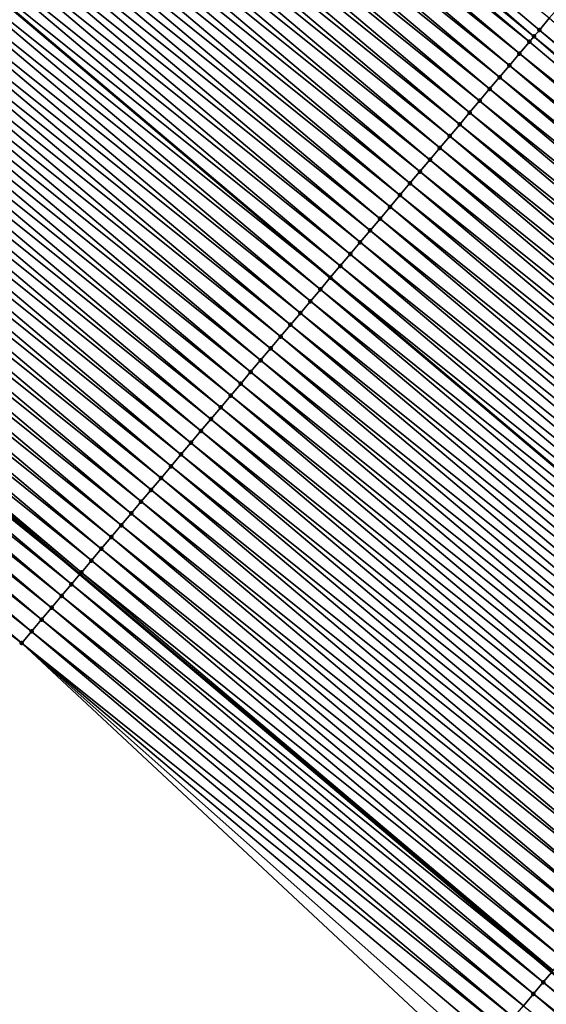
# Model space of a CAD drawing. Header units: feet. Extents: x 2007189 to 2022806, y 818621 to 837694.
# Tile 379 of 656: x 2016640 to 2016657, y 819204 to 819235. Entities that reach past the tile are written whole.
import ezdxf

# ---------------------------------------------------------------- set-up
doc = ezdxf.new("R2010")
doc.units = ezdxf.units.FT
doc.header["$MEASUREMENT"] = 0
for name, color, linetype, lineweight in [('EP_Travel Lane', 172, 'Continuous', 53), ('Road Shots', 141, 'Continuous', 100), ('Road X-Section', 40, 'Continuous', 13), ('STRIPING', 60, 'Continuous', 53)]:
    doc.layers.add(name, color=color, linetype=linetype, lineweight=lineweight)
doc.layers.add('I-77-MM17-21_SB-Surface-Border', color=7, linetype='Continuous')
doc.layers.add('I-77-MM17-21_SB-Surface-TIN', color=7, linetype='Continuous')

msp = doc.modelspace()

# ---------------------------------------------------------------- linework, layer by layer
at = {"layer": 'EP_Travel Lane'}
msp.add_polyline3d([(2016489.266939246, 819346.1973726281, 270.128160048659), (2016504.589087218, 819333.3456458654, 270.3829531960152), (2016519.911255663, 819320.4939019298, 270.6356149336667), (2016535.233486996, 819307.6421052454, 270.8817148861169), (2016550.55568045, 819294.7903403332, 271.1317693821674), (2016565.877678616, 819281.9387392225, 271.402185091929), (2016581.166967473, 819269.0989905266, 271.6603176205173), (2016596.449232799, 819256.1996771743, 271.905513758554), (2016611.731462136, 819243.3003941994, 272.1544533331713), (2016627.013649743, 819230.4011464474, 272.4077343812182), (2016642.296015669, 819217.5017481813, 272.6424604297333), (2016657.578120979, 819204.6025698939, 272.9043119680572), (2016672.860306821, 819191.7033236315, 273.1577797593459), (2016688.142580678, 819178.8040030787, 273.4020848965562), (2016703.424833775, 819165.9047000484, 273.6485498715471), (2016718.707122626, 819153.0053668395, 273.8912973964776), (2016733.999429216, 819140.1034043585, 274.1678343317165), (2016749.296424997, 819127.221880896, 274.4294133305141)], dxfattribs=at)
at = {"layer": 'I-77-MM17-21_SB-Surface-Border', "color": 3, "linetype": 'Continuous', "lineweight": -3}
msp.add_polyline3d([(2016746.441525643, 819123.8321223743, 274.3728565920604), (2016731.791721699, 819137.481965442, 274.1178048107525), (2016717.142332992, 819151.151032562, 273.8670019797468), (2016701.417095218, 819163.5250399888, 273.5960993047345), (2016686.900322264, 819177.3317337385, 273.3752747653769), (2016670.328350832, 819188.7024338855, 273.0965546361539), (2016655.046131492, 819201.601708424, 272.8465735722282), (2016640.408835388, 819215.2652303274, 272.6060492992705), (2016624.481575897, 819227.4003561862, 272.3587751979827), (2016610.489193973, 819241.8281330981, 272.128658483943), (2016593.594890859, 819252.8165998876, 271.8316838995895), (2016578.31270149, 819265.7158491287, 271.5785811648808), (2016563.676271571, 819279.3130802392, 271.3462948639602), (2016548.354285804, 819292.1646809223, 271.0750972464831), (2016533.674535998, 819305.7827887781, 270.8458959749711), (2016518.994773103, 819319.4009076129, 270.6180658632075), (2016504.315146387, 819333.0189122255, 270.3760323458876), (2016488.99301617, 819345.8706340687, 270.1199002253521)], dxfattribs=at)
at = {"layer": 'I-77-MM17-21_SB-Surface-TIN', "color": 128, "linetype": 'Continuous', "lineweight": -3}
for points in [[(2016656.999716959, 819234.9299066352, 273.061713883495), (2016641.891230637, 819248.0353270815, 272.828068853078), (2016641.570016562, 819247.6546206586, 272.8202227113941)], [(2016657.174790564, 819235.1373912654, 273.065245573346), (2016641.892447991, 819248.0367698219, 272.8280943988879), (2016641.891230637, 819248.0353270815, 272.828068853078)], [(2016656.999716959, 819234.9299066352, 273.061713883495), (2016657.174790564, 819235.1373912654, 273.065245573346), (2016641.891230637, 819248.0353270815, 272.828068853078)], [(2016657.174790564, 819235.1373912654, 273.065245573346), (2016657.497265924, 819235.5195033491, 273.0685447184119), (2016641.892447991, 819248.0367698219, 272.8280943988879)], [(2016656.852354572, 819234.7552459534, 273.0578489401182), (2016641.570016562, 819247.6546206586, 272.8202227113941), (2016641.247600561, 819247.272458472, 272.8107450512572)], [(2016656.852354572, 819234.7552459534, 273.0578489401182), (2016656.999716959, 819234.9299066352, 273.061713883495), (2016641.570016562, 819247.6546206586, 272.8202227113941)], [(2016656.529941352, 819234.3730814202, 273.0480820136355), (2016641.247600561, 819247.272458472, 272.8107450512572), (2016640.925194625, 819246.8902877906, 272.8002198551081)], [(2016656.529941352, 819234.3730814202, 273.0480820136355), (2016656.852354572, 819234.7552459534, 273.0578489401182), (2016641.247600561, 819247.272458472, 272.8107450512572)], [(2016656.207542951, 819233.990904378, 273.036772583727), (2016640.925194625, 819246.8902877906, 272.8002198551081), (2016640.602794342, 819246.5081123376, 272.7891062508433)], [(2016656.207542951, 819233.990904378, 273.036772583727), (2016656.529941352, 819234.3730814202, 273.0480820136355), (2016640.925194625, 819246.8902877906, 272.8002198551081)], [(2016655.885153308, 819233.6087199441, 273.0245516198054), (2016640.602794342, 819246.5081123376, 272.7891062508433), (2016640.280395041, 819246.1259360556, 272.7778904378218)], [(2016655.885153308, 819233.6087199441, 273.0245516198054), (2016656.207542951, 819233.990904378, 273.036772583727), (2016640.602794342, 819246.5081123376, 272.7891062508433)], [(2016655.562759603, 819233.2265389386, 273.0127534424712), (2016640.280395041, 819246.1259360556, 272.7778904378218), (2016639.957994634, 819245.743760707, 272.7667897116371)], [(2016655.562759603, 819233.2265389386, 273.0127534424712), (2016655.885153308, 819233.6087199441, 273.0245516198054), (2016640.280395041, 819246.1259360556, 272.7778904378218)], [(2016655.240351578, 819232.8443700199, 273.0024457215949), (2016639.957994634, 819245.743760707, 272.7667897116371), (2016639.635588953, 819245.36158981, 272.7562379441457)], [(2016655.240351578, 819232.8443700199, 273.0024457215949), (2016655.562759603, 819233.2265389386, 273.0127534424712), (2016639.957994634, 819245.743760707, 272.7667897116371)], [(2016654.917937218, 819232.4622064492, 272.9927975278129), (2016639.635588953, 819245.36158981, 272.7562379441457), (2016639.313179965, 819244.9794217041, 272.7460303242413)], [(2016654.917937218, 819232.4622064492, 272.9927975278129), (2016655.240351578, 819232.8443700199, 273.0024457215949), (2016639.635588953, 819245.36158981, 272.7562379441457)], [(2016654.595524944, 819232.0800411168, 272.982932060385), (2016639.313179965, 819244.9794217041, 272.7460303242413), (2016638.990769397, 819244.5972549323, 272.7359872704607)], [(2016654.595524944, 819232.0800411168, 272.982932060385), (2016654.917937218, 819232.4622064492, 272.9927975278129), (2016639.313179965, 819244.9794217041, 272.7460303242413)], [(2016654.273115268, 819231.697873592, 272.9727962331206), (2016638.990769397, 819244.5972549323, 272.7359872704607), (2016638.66836061, 819244.2150866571, 272.7257587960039)], [(2016654.273115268, 819231.697873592, 272.9727962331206), (2016654.595524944, 819232.0800411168, 272.982932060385), (2016638.990769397, 819244.5972549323, 272.7359872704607)], [(2016653.950707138, 819231.3157047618, 272.9624994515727), (2016638.66836061, 819244.2150866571, 272.7257587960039), (2016638.345953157, 819243.8329172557, 272.7153914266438)], [(2016653.950707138, 819231.3157047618, 272.9624994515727), (2016654.273115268, 819231.697873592, 272.9727962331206), (2016638.66836061, 819244.2150866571, 272.7257587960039)], [(2016653.628300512, 819230.9335346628, 272.9520461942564), (2016638.345953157, 819243.8329172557, 272.7153914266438), (2016638.023545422, 819243.4507480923, 272.705053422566)], [(2016653.628300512, 819230.9335346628, 272.9520461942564), (2016653.950707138, 819231.3157047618, 272.9624994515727), (2016638.345953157, 819243.8329172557, 272.7153914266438)], [(2016653.305897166, 819230.551361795, 272.941251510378), (2016638.023545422, 819243.4507480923, 272.705053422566), (2016637.701138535, 819243.0685782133, 272.694627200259)], [(2016653.305897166, 819230.551361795, 272.941251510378), (2016653.628300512, 819230.9335346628, 272.9520461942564), (2016638.023545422, 819243.4507480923, 272.705053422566)], [(2016652.98349626, 819230.1691868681, 272.9302028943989), (2016637.701138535, 819243.0685782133, 272.694627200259), (2016637.378734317, 819242.6864060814, 272.6839231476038)], [(2016652.98349626, 819230.1691868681, 272.9302028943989), (2016653.305897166, 819230.551361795, 272.941251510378), (2016637.701138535, 819243.0685782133, 272.694627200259)], [(2016652.661096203, 819229.7870112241, 272.9190658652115), (2016637.378734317, 819242.6864060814, 272.6839231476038), (2016637.056332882, 819242.3042316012, 272.6729295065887)], [(2016652.661096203, 819229.7870112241, 272.9190658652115), (2016652.98349626, 819230.1691868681, 272.9302028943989), (2016637.378734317, 819242.6864060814, 272.6839231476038)], [(2016652.338696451, 819229.4048353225, 272.9078970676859), (2016637.056332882, 819242.3042316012, 272.6729295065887), (2016636.733928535, 819241.9220595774, 272.6622387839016)], [(2016652.338696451, 819229.4048353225, 272.9078970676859), (2016652.661096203, 819229.7870112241, 272.9190658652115), (2016637.056332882, 819242.3042316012, 272.6729295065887)], [(2016652.016295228, 819229.0226606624, 272.8968813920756), (2016636.733928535, 819241.9220595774, 272.6622387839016), (2016636.411519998, 819241.5398910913, 272.6519843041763)], [(2016652.016295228, 819229.0226606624, 272.8968813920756), (2016652.338696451, 819229.4048353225, 272.9078970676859), (2016636.733928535, 819241.9220595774, 272.6622387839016)], [(2016651.693890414, 819228.6404890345, 272.886239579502), (2016636.411519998, 819241.5398910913, 272.6519843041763), (2016636.089106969, 819241.1577263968, 272.642197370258)], [(2016651.693890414, 819228.6404890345, 272.886239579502), (2016652.016295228, 819229.0226606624, 272.8968813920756), (2016636.411519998, 819241.5398910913, 272.6519843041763)], [(2016651.371482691, 819228.258319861, 272.875900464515), (2016636.089106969, 819241.1577263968, 272.642197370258), (2016635.766694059, 819240.7755616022, 272.6323981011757)], [(2016651.371482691, 819228.258319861, 272.875900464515), (2016651.693890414, 819228.6404890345, 272.886239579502), (2016636.089106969, 819241.1577263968, 272.642197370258)], [(2016651.049068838, 819227.876155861, 272.8661993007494), (2016635.766694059, 819240.7755616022, 272.6323981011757), (2016635.444285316, 819240.3933932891, 272.6221649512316)], [(2016651.049068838, 819227.876155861, 272.8661993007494), (2016651.371482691, 819228.258319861, 272.875900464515), (2016635.766694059, 819240.7755616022, 272.6323981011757)], [(2016650.72665846, 819227.4939889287, 272.8561365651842), (2016635.444285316, 819240.3933932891, 272.6221649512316), (2016635.121872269, 819240.0112283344, 272.6123657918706)], [(2016650.72665846, 819227.4939889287, 272.8561365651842), (2016651.049068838, 819227.876155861, 272.8661993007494), (2016635.444285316, 819240.3933932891, 272.6221649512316)], [(2016634.799448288, 819239.6290731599, 272.6037329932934), (2016650.404243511, 819227.111825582, 272.8465356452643), (2016635.121872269, 819240.0112283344, 272.6123657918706)], [(2016650.72665846, 819227.4939889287, 272.8561365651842), (2016635.121872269, 819240.0112283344, 272.6123657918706), (2016650.404243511, 819227.111825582, 272.8465356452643)], [(2016650.081824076, 819226.7296665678, 272.8374296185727), (2016634.799448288, 819239.6290731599, 272.6037329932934), (2016634.477000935, 819239.246937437, 272.5975186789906)], [(2016650.081824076, 819226.7296665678, 272.8374296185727), (2016650.404243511, 819227.111825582, 272.8465356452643), (2016634.799448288, 819239.6290731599, 272.6037329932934)], [(2016649.759394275, 819226.34751603, 272.8293885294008), (2016634.477000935, 819239.246937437, 272.5975186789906), (2016634.154548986, 819238.8648055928, 272.5917826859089)], [(2016649.759394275, 819226.34751603, 272.8293885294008), (2016650.081824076, 819226.7296665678, 272.8374296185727), (2016634.477000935, 819239.246937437, 272.5975186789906)], [(2016649.43695949, 819225.9653696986, 272.821866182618), (2016634.154548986, 819238.8648055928, 272.5917826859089), (2016633.832098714, 819238.4826723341, 272.5858722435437)], [(2016649.43695949, 819225.9653696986, 272.821866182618), (2016649.759394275, 819226.34751603, 272.8293885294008), (2016634.154548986, 819238.8648055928, 272.5917826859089)], [(2016649.114528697, 819225.5832199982, 272.8139283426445), (2016633.832098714, 819238.4826723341, 272.5858722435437), (2016633.509662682, 819238.1005270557, 272.5784796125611)], [(2016649.114528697, 819225.5832199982, 272.8139283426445), (2016649.43695949, 819225.9653696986, 272.821866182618), (2016633.832098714, 819238.4826723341, 272.5858722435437)], [(2016648.792101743, 819225.2010670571, 272.8055909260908), (2016633.509662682, 819238.1005270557, 272.5784796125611), (2016633.187232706, 819237.718376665, 272.5704565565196)], [(2016648.792101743, 819225.2010670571, 272.8055909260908), (2016649.114528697, 819225.5832199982, 272.8139283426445), (2016633.509662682, 819238.1005270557, 272.5784796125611)], [(2016648.469677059, 819224.8189121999, 272.7970172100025), (2016633.187232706, 819237.718376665, 272.5704565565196), (2016632.864807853, 819237.336221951, 272.5619003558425)], [(2016648.469677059, 819224.8189121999, 272.7970172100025), (2016648.792101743, 819225.2010670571, 272.8055909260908), (2016633.187232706, 819237.718376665, 272.5704565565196)], [(2016648.147244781, 819224.4367637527, 272.7892339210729), (2016632.864807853, 819237.336221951, 272.5619003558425), (2016632.542382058, 819236.9540680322, 272.5534422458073)], [(2016648.147244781, 819224.4367637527, 272.7892339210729), (2016648.469677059, 819224.8189121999, 272.7970172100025), (2016632.864807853, 819237.336221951, 272.5619003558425)], [(2016647.824808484, 819224.0546186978, 272.781868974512), (2016632.542382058, 819236.9540680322, 272.5534422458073), (2016632.219953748, 819236.5719162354, 272.5452457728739)], [(2016647.824808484, 819224.0546186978, 272.781868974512), (2016648.147244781, 819224.4367637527, 272.7892339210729), (2016632.542382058, 819236.9540680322, 272.5534422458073)], [(2016647.502370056, 819223.6724754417, 272.7747258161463), (2016632.219953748, 819236.5719162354, 272.5452457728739), (2016631.89752243, 819236.1897669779, 272.5373624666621)], [(2016647.502370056, 819223.6724754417, 272.7747258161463), (2016647.824808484, 819224.0546186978, 272.781868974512), (2016632.219953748, 819236.5719162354, 272.5452457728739)], [(2016647.179930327, 819223.290333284, 272.767718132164), (2016631.89752243, 819236.1897669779, 272.5373624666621), (2016631.575089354, 819235.8076192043, 272.5296621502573)], [(2016647.179930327, 819223.290333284, 272.767718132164), (2016647.502370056, 819223.6724754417, 272.7747258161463), (2016631.89752243, 819236.1897669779, 272.5373624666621)], [(2016646.857493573, 819222.9081886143, 272.7604006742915), (2016631.575089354, 819235.8076192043, 272.5296621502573), (2016631.252657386, 819235.425470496, 272.521846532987)], [(2016646.857493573, 819222.9081886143, 272.7604006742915), (2016647.179930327, 819223.290333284, 272.767718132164), (2016631.575089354, 819235.8076192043, 272.5296621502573)], [(2016672.570282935, 819222.3720306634, 273.3006255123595), (2016657.497265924, 819235.5195033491, 273.0685447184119), (2016657.174790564, 819235.1373912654, 273.065245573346)], [(2016646.535059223, 819222.526041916, 272.7528330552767), (2016631.252657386, 819235.425470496, 272.521846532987), (2016630.930230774, 819235.043317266, 272.5134733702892)], [(2016646.535059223, 819222.526041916, 272.7528330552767), (2016646.857493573, 819222.9081886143, 272.7604006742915), (2016631.252657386, 819235.425470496, 272.521846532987)], [(2016646.21262619, 819222.1438941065, 272.7451284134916), (2016630.930230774, 819235.043317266, 272.5134733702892), (2016630.607809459, 819234.6611595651, 272.504548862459)], [(2016646.21262619, 819222.1438941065, 272.7451284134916), (2016646.535059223, 819222.526041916, 272.7528330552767), (2016630.930230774, 819235.043317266, 272.5134733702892)], [(2016672.134748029, 819221.8558244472, 273.2897050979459), (2016656.999716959, 819234.9299066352, 273.061713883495), (2016656.852354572, 819234.7552459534, 273.0578489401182)], [(2016672.457173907, 819222.2379782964, 273.2981544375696), (2016657.174790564, 819235.1373912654, 273.065245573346), (2016656.999716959, 819234.9299066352, 273.061713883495)], [(2016672.134748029, 819221.8558244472, 273.2897050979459), (2016672.457173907, 819222.2379782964, 273.2981544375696), (2016656.999716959, 819234.9299066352, 273.061713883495)], [(2016672.457173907, 819222.2379782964, 273.2981544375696), (2016672.570282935, 819222.3720306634, 273.3006255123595), (2016657.174790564, 819235.1373912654, 273.065245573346)], [(2016645.890197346, 819221.7617427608, 272.736987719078), (2016630.607809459, 819234.6611595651, 272.504548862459), (2016630.285394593, 819234.2789964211, 272.4949531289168)], [(2016645.890197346, 819221.7617427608, 272.736987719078), (2016646.21262619, 819222.1438941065, 272.7451284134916), (2016630.607809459, 819234.6611595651, 272.504548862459)], [(2016672.134748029, 819221.8558244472, 273.2897050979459), (2016656.852354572, 819234.7552459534, 273.0578489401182), (2016656.529941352, 819234.3730814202, 273.0480820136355)], [(2016645.567769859, 819221.37959027, 272.7287057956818), (2016630.285394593, 819234.2789964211, 272.4949531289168), (2016629.962982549, 819233.8968308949, 272.4850636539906)], [(2016645.567769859, 819221.37959027, 272.7287057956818), (2016645.890197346, 819221.7617427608, 272.736987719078), (2016630.285394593, 819234.2789964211, 272.4949531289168)], [(2016671.812337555, 819221.4736575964, 273.2796524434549), (2016656.529941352, 819234.3730814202, 273.0480820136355), (2016656.207542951, 819233.990904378, 273.036772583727)], [(2016671.812337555, 819221.4736575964, 273.2796524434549), (2016672.134748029, 819221.8558244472, 273.2897050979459), (2016656.529941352, 819234.3730814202, 273.0480820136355)], [(2016671.489939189, 819221.0914805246, 273.2683394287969), (2016656.207542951, 819233.990904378, 273.036772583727), (2016655.885153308, 819233.6087199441, 273.0245516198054)], [(2016671.489939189, 819221.0914805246, 273.2683394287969), (2016671.812337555, 819221.4736575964, 273.2796524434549), (2016656.207542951, 819233.990904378, 273.036772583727)], [(2016645.245342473, 819220.9974376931, 272.7204132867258), (2016629.962982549, 819233.8968308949, 272.4850636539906), (2016629.64057037, 819233.5146654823, 272.4751881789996)], [(2016645.245342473, 819220.9974376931, 272.7204132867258), (2016645.567769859, 819221.37959027, 272.7287057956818), (2016629.962982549, 819233.8968308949, 272.4850636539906)], [(2016671.167540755, 819220.7093035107, 273.2570335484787), (2016655.885153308, 819233.6087199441, 273.0245516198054), (2016655.562759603, 819233.2265389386, 273.0127534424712)], [(2016671.167540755, 819220.7093035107, 273.2570335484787), (2016671.489939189, 819221.0914805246, 273.2683394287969), (2016655.885153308, 819233.6087199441, 273.0245516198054)], [(2016644.922915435, 819220.6152848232, 272.7120846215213), (2016629.64057037, 819233.5146654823, 272.4751881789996), (2016629.31815688, 819233.132501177, 272.4654492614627)], [(2016644.922915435, 819220.6152848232, 272.7120846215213), (2016645.245342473, 819220.9974376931, 272.7204132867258), (2016629.64057037, 819233.5146654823, 272.4751881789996)], [(2016644.600494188, 819220.2331270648, 272.7031531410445), (2016629.31815688, 819233.132501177, 272.4654492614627), (2016628.995740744, 819232.7503391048, 272.4559856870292)], [(2016644.600494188, 819220.2331270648, 272.7031531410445), (2016644.922915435, 819220.6152848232, 272.7120846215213), (2016629.31815688, 819233.132501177, 272.4654492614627)], [(2016670.845135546, 819220.327132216, 273.2464328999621), (2016655.562759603, 819233.2265389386, 273.0127534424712), (2016655.240351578, 819232.8443700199, 273.0024457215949)], [(2016670.845135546, 819220.327132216, 273.2464328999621), (2016671.167540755, 819220.7093035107, 273.2570335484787), (2016655.562759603, 819233.2265389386, 273.0127534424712)], [(2016644.278074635, 819219.8509678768, 272.6940453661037), (2016628.995740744, 819232.7503391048, 272.4559856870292), (2016628.673320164, 819232.3681807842, 272.4469847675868)], [(2016644.278074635, 819219.8509678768, 272.6940453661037), (2016644.600494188, 819220.2331270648, 272.7031531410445), (2016628.995740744, 819232.7503391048, 272.4559856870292)], [(2016670.522723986, 819219.9449662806, 273.236493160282), (2016655.240351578, 819232.8443700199, 273.0024457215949), (2016654.917937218, 819232.4622064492, 272.9927975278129)], [(2016670.522723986, 819219.9449662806, 273.236493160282), (2016670.845135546, 819220.327132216, 273.2464328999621), (2016655.240351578, 819232.8443700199, 273.0024457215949)], [(2016643.955655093, 819219.4688086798, 272.6849364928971), (2016628.673320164, 819232.3681807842, 272.4469847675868), (2016628.350898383, 819231.9860234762, 272.4381087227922)], [(2016643.955655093, 819219.4688086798, 272.6849364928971), (2016644.278074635, 819219.8509678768, 272.6940453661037), (2016628.673320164, 819232.3681807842, 272.4469847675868)], [(2016670.200310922, 819219.5628016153, 273.2267100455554), (2016654.917937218, 819232.4622064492, 272.9927975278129), (2016654.595524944, 819232.0800411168, 272.982932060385)], [(2016670.200310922, 819219.5628016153, 273.2267100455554), (2016670.522723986, 819219.9449662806, 273.236493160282), (2016654.917937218, 819232.4622064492, 272.9927975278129)], [(2016669.87789856, 819219.1806363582, 273.2168539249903), (2016654.595524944, 819232.0800411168, 272.982932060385), (2016654.273115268, 819231.697873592, 272.9727962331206)], [(2016669.87789856, 819219.1806363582, 273.2168539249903), (2016670.200310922, 819219.5628016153, 273.2267100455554), (2016654.595524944, 819232.0800411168, 272.982932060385)], [(2016643.633236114, 819219.0866490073, 272.6757689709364), (2016628.350898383, 819231.9860234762, 272.4381087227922), (2016628.028471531, 819231.6038704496, 272.4297606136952)], [(2016643.633236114, 819219.0866490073, 272.6757689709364), (2016643.955655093, 819219.4688086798, 272.6849364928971), (2016628.350898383, 819231.9860234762, 272.4381087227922)], [(2016669.544110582, 819218.7849736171, 273.2059514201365), (2016654.273115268, 819231.697873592, 272.9727962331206), (2016653.950707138, 819231.3157047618, 272.9624994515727)], [(2016669.544110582, 819218.7849736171, 273.2059514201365), (2016669.555492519, 819218.7984657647, 273.2063397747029), (2016654.273115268, 819231.697873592, 272.9727962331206)], [(2016669.555492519, 819218.7984657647, 273.2063397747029), (2016669.87789856, 819219.1806363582, 273.2168539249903), (2016654.273115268, 819231.697873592, 272.9727962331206)], [(2016643.31081603, 819218.7044902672, 272.6667164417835), (2016628.028471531, 819231.6038704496, 272.4297606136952), (2016627.706038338, 819231.2217227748, 272.4220724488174)], [(2016643.31081603, 819218.7044902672, 272.6667164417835), (2016643.633236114, 819219.0866490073, 272.6757689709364), (2016628.028471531, 819231.6038704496, 272.4297606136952)], [(2016642.988392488, 819218.3223344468, 272.6580239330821), (2016627.706038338, 819231.2217227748, 272.4220724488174), (2016627.383599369, 819230.8395799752, 272.4149855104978)], [(2016642.988392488, 819218.3223344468, 272.6580239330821), (2016643.31081603, 819218.7044902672, 272.6667164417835), (2016627.706038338, 819231.2217227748, 272.4220724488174)], [(2016669.233092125, 819218.4162904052, 273.1952378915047), (2016653.950707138, 819231.3157047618, 272.9624994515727), (2016653.628300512, 819230.9335346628, 272.9520461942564)], [(2016669.233092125, 819218.4162904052, 273.1952378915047), (2016669.544110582, 819218.7849736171, 273.2059514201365), (2016653.950707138, 819231.3157047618, 272.9624994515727)], [(2016642.665961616, 819217.940184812, 272.6500942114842), (2016627.383599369, 819230.8395799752, 272.4149855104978), (2016627.06115405, 819230.4574425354, 272.4085594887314)], [(2016642.665961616, 819217.940184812, 272.6500942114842), (2016642.988392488, 819218.3223344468, 272.6580239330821), (2016627.383599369, 819230.8395799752, 272.4149855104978)], [(2016668.910693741, 819218.0341133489, 273.1839267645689), (2016653.628300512, 819230.9335346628, 272.9520461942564), (2016653.305897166, 819230.551361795, 272.941251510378)], [(2016668.910693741, 819218.0341133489, 273.1839267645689), (2016669.233092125, 819218.4162904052, 273.1952378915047), (2016653.628300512, 819230.9335346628, 272.9520461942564)], [(2016626.738700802, 819230.0753117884, 272.4029587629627), (2016642.296015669, 819217.5017481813, 272.6424604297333), (2016627.013649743, 819230.4011464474, 272.4077343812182)], [(2016642.343519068, 819217.5580450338, 272.6433799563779), (2016627.06115405, 819230.4574425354, 272.4085594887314), (2016627.013649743, 819230.4011464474, 272.4077343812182)], [(2016642.343519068, 819217.5580450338, 272.6433799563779), (2016627.013649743, 819230.4011464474, 272.4077343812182), (2016642.296015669, 819217.5017481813, 272.6424604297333)], [(2016642.343519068, 819217.5580450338, 272.6433799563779), (2016642.665961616, 819217.940184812, 272.6500942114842), (2016627.06115405, 819230.4574425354, 272.4085594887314)], [(2016668.588286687, 819217.6519436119, 273.1735182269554), (2016653.305897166, 819230.551361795, 272.941251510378), (2016652.98349626, 819230.1691868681, 272.9302028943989)], [(2016668.588286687, 819217.6519436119, 273.1735182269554), (2016668.910693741, 819218.0341133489, 273.1839267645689), (2016653.305897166, 819230.551361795, 272.941251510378)], [(2016668.265871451, 819217.2697807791, 273.1639610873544), (2016652.98349626, 819230.1691868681, 272.9302028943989), (2016652.661096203, 819229.7870112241, 272.9190658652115)], [(2016668.265871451, 819217.2697807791, 273.1639610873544), (2016668.588286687, 819217.6519436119, 273.1735182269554), (2016652.98349626, 819230.1691868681, 272.9302028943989)], [(2016642.021071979, 819217.1759090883, 272.6371383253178), (2016626.738700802, 819230.0753117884, 272.4029587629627), (2016626.416246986, 819229.6931815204, 272.3974171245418)], [(2016642.021071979, 819217.1759090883, 272.6371383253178), (2016642.296015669, 819217.5017481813, 272.6424604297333), (2016626.738700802, 819230.0753117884, 272.4029587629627)], [(2016667.94345355, 819216.8876201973, 273.1546814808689), (2016652.661096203, 819229.7870112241, 272.9190658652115), (2016652.338696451, 819229.4048353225, 272.9078970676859)], [(2016667.94345355, 819216.8876201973, 273.1546814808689), (2016668.265871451, 819217.2697807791, 273.1639610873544), (2016652.661096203, 819229.7870112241, 272.9190658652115)], [(2016641.698622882, 819216.7937748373, 272.6311056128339), (2016626.416246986, 819229.6931815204, 272.3974171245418), (2016626.093794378, 819229.3110502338, 272.3917498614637)], [(2016641.698622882, 819216.7937748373, 272.6311056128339), (2016642.021071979, 819217.1759090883, 272.6371383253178), (2016626.416246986, 819229.6931815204, 272.3974171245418)], [(2016641.376173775, 819216.4116405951, 272.6250740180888), (2016626.093794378, 819229.3110502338, 272.3917498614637), (2016625.771343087, 819228.9289178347, 272.3859454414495)], [(2016641.376173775, 819216.4116405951, 272.6250740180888), (2016641.698622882, 819216.7937748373, 272.6311056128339), (2016626.093794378, 819229.3110502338, 272.3917498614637)], [(2016667.621033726, 819216.5054612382, 273.1456020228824), (2016652.338696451, 819229.4048353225, 272.9078970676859), (2016652.016295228, 819229.0226606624, 272.8968813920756)], [(2016667.621033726, 819216.5054612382, 273.1456020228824), (2016667.94345355, 819216.8876201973, 273.1546814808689), (2016652.338696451, 819229.4048353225, 272.9078970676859)], [(2016641.053725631, 819216.0295055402, 272.6189421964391), (2016625.771343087, 819228.9289178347, 272.3859454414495), (2016625.448895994, 819228.5467818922, 272.3797040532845)], [(2016641.053725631, 819216.0295055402, 272.6189421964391), (2016641.376173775, 819216.4116405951, 272.6250740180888), (2016625.771343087, 819228.9289178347, 272.3859454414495)], [(2016667.298619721, 819216.1232973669, 273.1359168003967), (2016652.016295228, 819229.0226606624, 272.8968813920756), (2016651.693890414, 819228.6404890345, 272.886239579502)], [(2016667.298619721, 819216.1232973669, 273.1359168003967), (2016667.621033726, 819216.5054612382, 273.1456020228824), (2016652.016295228, 819229.0226606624, 272.8968813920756)], [(2016640.731279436, 819215.6473688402, 272.6126075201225), (2016625.448895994, 819228.5467818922, 272.3797040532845), (2016625.126453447, 819228.1646421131, 272.3729895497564)], [(2016640.731279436, 819215.6473688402, 272.6126075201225), (2016641.053725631, 819216.0295055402, 272.6189421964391), (2016625.448895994, 819228.5467818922, 272.3797040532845)], [(2016666.976212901, 819215.7411274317, 273.125483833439), (2016651.693890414, 819228.6404890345, 272.886239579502), (2016651.371482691, 819228.258319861, 272.875900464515)], [(2016666.976212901, 819215.7411274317, 273.125483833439), (2016667.298619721, 819216.1232973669, 273.1359168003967), (2016651.693890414, 819228.6404890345, 272.886239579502)], [(2016666.653813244, 819215.3589514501, 273.1143052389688), (2016651.371482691, 819228.258319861, 272.875900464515), (2016651.049068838, 819227.876155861, 272.8661993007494)], [(2016666.653813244, 819215.3589514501, 273.1143052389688), (2016666.976212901, 819215.7411274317, 273.125483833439), (2016651.371482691, 819228.258319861, 272.875900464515)], [(2016640.408835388, 819215.2652303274, 272.6060492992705), (2016625.126453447, 819228.1646421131, 272.3729895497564), (2016624.804013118, 819227.7825004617, 272.3660441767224)], [(2016640.408835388, 819215.2652303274, 272.6060492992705), (2016640.731279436, 819215.6473688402, 272.6126075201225), (2016625.126453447, 819228.1646421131, 272.3729895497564)], [(2016666.331419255, 819214.9767706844, 273.102536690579), (2016651.049068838, 819227.876155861, 272.8661993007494), (2016650.72665846, 819227.4939889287, 272.8561365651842)], [(2016666.331419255, 819214.9767706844, 273.102536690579), (2016666.653813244, 819215.3589514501, 273.1143052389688), (2016651.049068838, 819227.876155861, 272.8661993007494)], [(2016640.408835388, 819215.2652303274, 272.6060492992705), (2016624.804013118, 819227.7825004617, 272.3660441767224), (2016624.481575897, 819227.4003561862, 272.3587751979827)], [(2016666.009022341, 819214.5945923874, 273.0910725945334), (2016650.72665846, 819227.4939889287, 272.8561365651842), (2016650.404243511, 819227.111825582, 272.8465356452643)], [(2016666.009022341, 819214.5945923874, 273.0910725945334), (2016666.331419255, 819214.9767706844, 273.102536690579), (2016650.72665846, 819227.4939889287, 272.8561365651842)], [(2016650.081824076, 819226.7296665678, 272.8374296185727), (2016665.68661349, 819214.2124238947, 273.0808369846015), (2016650.404243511, 819227.111825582, 272.8465356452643)], [(2016666.009022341, 819214.5945923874, 273.0910725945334), (2016650.404243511, 819227.111825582, 272.8465356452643), (2016665.68661349, 819214.2124238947, 273.0808369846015)], [(2016665.364185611, 819213.8302720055, 273.0726098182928), (2016650.081824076, 819226.7296665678, 272.8374296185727), (2016649.759394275, 819226.34751603, 272.8293885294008)], [(2016665.364185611, 819213.8302720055, 273.0726098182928), (2016665.68661349, 819214.2124238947, 273.0808369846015), (2016650.081824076, 819226.7296665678, 272.8374296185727)], [(2016665.041739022, 819213.4481356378, 273.0663162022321), (2016649.759394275, 819226.34751603, 272.8293885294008), (2016649.43695949, 819225.9653696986, 272.821866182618)], [(2016665.041739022, 819213.4481356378, 273.0663162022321), (2016665.364185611, 819213.8302720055, 273.0726098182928), (2016649.759394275, 819226.34751603, 272.8293885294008)], [(2016664.719282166, 819213.0660079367, 273.0610912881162), (2016649.43695949, 819225.9653696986, 272.821866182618), (2016649.114528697, 819225.5832199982, 272.8139283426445)], [(2016664.719282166, 819213.0660079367, 273.0610912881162), (2016665.041739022, 819213.4481356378, 273.0663162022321), (2016649.43695949, 819225.9653696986, 272.821866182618)], [(2016664.396823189, 819212.6838820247, 273.0560869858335), (2016649.114528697, 819225.5832199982, 272.8139283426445), (2016648.792101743, 819225.2010670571, 272.8055909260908)], [(2016664.396823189, 819212.6838820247, 273.0560869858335), (2016664.719282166, 819213.0660079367, 273.0610912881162), (2016649.114528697, 819225.5832199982, 272.8139283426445)], [(2016664.074373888, 819212.3017479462, 273.050075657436), (2016648.792101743, 819225.2010670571, 272.8055909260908), (2016648.469677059, 819224.8189121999, 272.7970172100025)], [(2016664.074373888, 819212.3017479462, 273.050075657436), (2016664.396823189, 819212.6838820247, 273.0560869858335), (2016648.792101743, 819225.2010670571, 272.8055909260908)], [(2016663.751932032, 819211.9196075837, 273.043289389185), (2016648.469677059, 819224.8189121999, 272.7970172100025), (2016648.147244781, 819224.4367637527, 272.7892339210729)], [(2016663.751932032, 819211.9196075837, 273.043289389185), (2016664.074373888, 819212.3017479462, 273.050075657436), (2016648.469677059, 819224.8189121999, 272.7970172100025)], [(2016663.429494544, 819211.5374635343, 273.0360485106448), (2016648.147244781, 819224.4367637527, 272.7892339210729), (2016647.824808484, 819224.0546186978, 272.781868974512)], [(2016663.429494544, 819211.5374635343, 273.0360485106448), (2016663.751932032, 819211.9196075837, 273.043289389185), (2016648.147244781, 819224.4367637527, 272.7892339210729)], [(2016663.107060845, 819211.155316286, 273.0284131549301), (2016647.824808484, 819224.0546186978, 272.781868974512), (2016647.502370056, 819223.6724754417, 272.7747258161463)], [(2016663.107060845, 819211.155316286, 273.0284131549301), (2016663.429494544, 819211.5374635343, 273.0360485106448), (2016647.824808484, 819224.0546186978, 272.781868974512)], [(2016662.784624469, 819210.7731712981, 273.0210565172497), (2016647.502370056, 819223.6724754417, 272.7747258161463), (2016647.179930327, 819223.290333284, 272.767718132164)], [(2016662.784624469, 819210.7731712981, 273.0210565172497), (2016663.107060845, 819211.155316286, 273.0284131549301), (2016647.502370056, 819223.6724754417, 272.7747258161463)], [(2016662.462190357, 819210.3910243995, 273.013464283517), (2016647.179930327, 819223.290333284, 272.767718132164), (2016646.857493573, 819222.9081886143, 272.7604006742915)], [(2016662.462190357, 819210.3910243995, 273.013464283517), (2016662.784624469, 819210.7731712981, 273.0210565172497), (2016647.179930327, 819223.290333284, 272.767718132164)], [(2016662.139756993, 819210.0088768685, 273.005794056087), (2016646.857493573, 819222.9081886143, 272.7604006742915), (2016646.535059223, 819222.526041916, 272.7528330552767)], [(2016662.139756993, 819210.0088768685, 273.005794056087), (2016662.462190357, 819210.3910243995, 273.013464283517), (2016646.857493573, 819222.9081886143, 272.7604006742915)], [(2016661.817322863, 819209.6267299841, 272.9982035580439), (2016646.535059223, 819222.526041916, 272.7528330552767), (2016646.21262619, 819222.1438941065, 272.7451284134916)], [(2016661.817322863, 819209.6267299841, 272.9982035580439), (2016662.139756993, 819210.0088768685, 273.005794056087), (2016646.535059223, 819222.526041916, 272.7528330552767)], [(2016661.494892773, 819209.2445796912, 272.990192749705), (2016646.21262619, 819222.1438941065, 272.7451284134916), (2016645.890197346, 819221.7617427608, 272.736987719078)], [(2016661.494892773, 819209.2445796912, 272.990192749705), (2016661.817322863, 819209.6267299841, 272.9982035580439), (2016646.21262619, 819222.1438941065, 272.7451284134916)], [(2016661.172465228, 819208.8624272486, 272.9819168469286), (2016645.890197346, 819221.7617427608, 272.736987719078), (2016645.567769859, 819221.37959027, 272.7287057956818)], [(2016661.172465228, 819208.8624272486, 272.9819168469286), (2016661.494892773, 819209.2445796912, 272.990192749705), (2016645.890197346, 819221.7617427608, 272.736987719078)], [(2016660.850038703, 819208.4802739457, 272.9735348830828), (2016645.567769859, 819221.37959027, 272.7287057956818), (2016645.245342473, 819220.9974376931, 272.7204132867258)], [(2016660.850038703, 819208.4802739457, 272.9735348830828), (2016661.172465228, 819208.8624272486, 272.9819168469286), (2016645.567769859, 819221.37959027, 272.7287057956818)], [(2016660.527612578, 819208.0981203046, 272.9651111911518), (2016645.245342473, 819220.9974376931, 272.7204132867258), (2016644.922915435, 819220.6152848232, 272.7120846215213)], [(2016660.527612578, 819208.0981203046, 272.9651111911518), (2016660.850038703, 819208.4802739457, 272.9735348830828), (2016645.245342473, 819220.9974376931, 272.7204132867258)], [(2016660.205187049, 819207.7159661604, 272.9566254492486), (2016644.922915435, 819220.6152848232, 272.7120846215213), (2016644.600494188, 819220.2331270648, 272.7031531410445)], [(2016660.205187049, 819207.7159661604, 272.9566254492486), (2016660.527612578, 819208.0981203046, 272.9651111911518), (2016644.922915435, 819220.6152848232, 272.7120846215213)], [(2016659.882754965, 819207.3338175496, 272.9488220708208), (2016644.600494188, 819220.2331270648, 272.7031531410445), (2016644.278074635, 819219.8509678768, 272.6940453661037)], [(2016659.882754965, 819207.3338175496, 272.9488220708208), (2016660.205187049, 819207.7159661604, 272.9566254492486), (2016644.600494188, 819220.2331270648, 272.7031531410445)], [(2016659.560316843, 819206.951674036, 272.9416472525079), (2016644.278074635, 819219.8509678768, 272.6940453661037), (2016643.955655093, 819219.4688086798, 272.6849364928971)], [(2016659.560316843, 819206.951674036, 272.9416472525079), (2016659.882754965, 819207.3338175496, 272.9488220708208), (2016644.278074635, 819219.8509678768, 272.6940453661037)], [(2016659.237876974, 819206.5695319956, 272.9346541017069), (2016643.955655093, 819219.4688086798, 272.6849364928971), (2016643.633236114, 819219.0866490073, 272.6757689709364)], [(2016659.237876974, 819206.5695319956, 272.9346541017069), (2016659.560316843, 819206.951674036, 272.9416472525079), (2016643.955655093, 819219.4688086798, 272.6849364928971)], [(2016658.915433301, 819206.187393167, 272.9280570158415), (2016643.633236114, 819219.0866490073, 272.6757689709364), (2016643.31081603, 819218.7044902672, 272.6667164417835)], [(2016658.915433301, 819206.187393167, 272.9280570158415), (2016659.237876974, 819206.5695319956, 272.9346541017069), (2016643.633236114, 819219.0866490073, 272.6757689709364)], [(2016658.592982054, 819205.8052607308, 272.9222481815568), (2016643.31081603, 819218.7044902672, 272.6667164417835), (2016642.988392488, 819218.3223344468, 272.6580239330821)], [(2016658.592982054, 819205.8052607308, 272.9222481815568), (2016658.915433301, 819206.187393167, 272.9280570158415), (2016643.31081603, 819218.7044902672, 272.6667164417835)], [(2016658.270532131, 819205.4231271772, 272.9163015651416), (2016642.988392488, 819218.3223344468, 272.6580239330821), (2016642.665961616, 819217.940184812, 272.6500942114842)], [(2016658.270532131, 819205.4231271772, 272.9163015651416), (2016658.592982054, 819205.8052607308, 272.9222481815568), (2016642.988392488, 819218.3223344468, 272.6580239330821)], [(2016657.948081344, 819205.0409943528, 272.9104448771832), (2016642.665961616, 819217.940184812, 272.6500942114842), (2016642.343519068, 819217.5580450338, 272.6433799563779)], [(2016657.948081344, 819205.0409943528, 272.9104448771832), (2016658.270532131, 819205.4231271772, 272.9163015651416), (2016642.665961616, 819217.940184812, 272.6500942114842)], [(2016642.021071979, 819217.1759090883, 272.6371383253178), (2016657.578120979, 819204.6025698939, 272.9043119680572), (2016642.296015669, 819217.5017481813, 272.6424604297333)], [(2016657.625625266, 819204.6588659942, 272.9051388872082), (2016642.343519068, 819217.5580450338, 272.6433799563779), (2016642.296015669, 819217.5017481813, 272.6424604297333)], [(2016657.625625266, 819204.6588659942, 272.9051388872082), (2016642.296015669, 819217.5017481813, 272.6424604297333), (2016657.578120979, 819204.6025698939, 272.9043119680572)], [(2016657.625625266, 819204.6588659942, 272.9051388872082), (2016657.948081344, 819205.0409943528, 272.9104448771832), (2016642.343519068, 819217.5580450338, 272.6433799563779)], [(2016657.303172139, 819204.2767351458, 272.8995258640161), (2016642.021071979, 819217.1759090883, 272.6371383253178), (2016641.698622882, 819216.7937748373, 272.6311056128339)], [(2016657.303172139, 819204.2767351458, 272.8995258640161), (2016657.578120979, 819204.6025698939, 272.9043119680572), (2016642.021071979, 819217.1759090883, 272.6371383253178)], [(2016656.980727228, 819203.8945973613, 272.8930575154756), (2016641.698622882, 819216.7937748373, 272.6311056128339), (2016641.376173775, 819216.4116405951, 272.6250740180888)], [(2016656.980727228, 819203.8945973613, 272.8930575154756), (2016657.303172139, 819204.2767351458, 272.8995258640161), (2016641.698622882, 819216.7937748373, 272.6311056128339)], [(2016656.65828514, 819203.5124571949, 272.8862954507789), (2016641.376173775, 819216.4116405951, 272.6250740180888), (2016641.053725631, 819216.0295055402, 272.6189421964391)], [(2016656.65828514, 819203.5124571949, 272.8862954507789), (2016656.980727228, 819203.8945973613, 272.8930575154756), (2016641.376173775, 819216.4116405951, 272.6250740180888)], [(2016656.335846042, 819203.1303145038, 272.8792220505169), (2016641.053725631, 819216.0295055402, 272.6189421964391), (2016640.731279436, 819215.6473688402, 272.6126075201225)], [(2016656.335846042, 819203.1303145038, 272.8792220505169), (2016656.65828514, 819203.5124571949, 272.8862954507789), (2016641.053725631, 819216.0295055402, 272.6189421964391)], [(2016656.013411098, 819202.7481683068, 272.8717163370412), (2016640.731279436, 819215.6473688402, 272.6126075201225), (2016640.408835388, 819215.2652303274, 272.6060492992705)], [(2016656.013411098, 819202.7481683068, 272.8717163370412), (2016656.335846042, 819203.1303145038, 272.8792220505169), (2016640.731279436, 819215.6473688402, 272.6126075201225)], [(2016655.046131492, 819201.601708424, 272.8465735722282), (2016655.368557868, 819201.983861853, 272.8549711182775), (2016640.408835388, 819215.2652303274, 272.6060492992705)], [(2016655.368557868, 819201.983861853, 272.8549711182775), (2016655.690982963, 819202.3660163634, 272.8635019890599), (2016640.408835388, 819215.2652303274, 272.6060492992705)], [(2016655.690982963, 819202.3660163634, 272.8635019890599), (2016656.013411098, 819202.7481683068, 272.8717163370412), (2016640.408835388, 819215.2652303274, 272.6060492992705)], [(2016657.303172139, 819204.2767351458, 272.8995258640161), (2016672.860306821, 819191.7033236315, 273.1577797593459), (2016657.578120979, 819204.6025698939, 272.9043119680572)], [(2016672.585364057, 819191.3774837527, 273.1523610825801), (2016657.303172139, 819204.2767351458, 272.8995258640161), (2016656.980727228, 819203.8945973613, 272.8930575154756)], [(2016672.585364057, 819191.3774837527, 273.1523610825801), (2016672.860306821, 819191.7033236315, 273.1577797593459), (2016657.303172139, 819204.2767351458, 272.8995258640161)], [(2016672.262923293, 819190.9953424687, 273.1454611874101), (2016656.980727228, 819203.8945973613, 272.8930575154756), (2016656.65828514, 819203.5124571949, 272.8862954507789)], [(2016672.262923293, 819190.9953424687, 273.1454611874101), (2016672.585364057, 819191.3774837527, 273.1523610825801), (2016656.980727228, 819203.8945973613, 272.8930575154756)]]:
    msp.add_3dface(points, dxfattribs=at)
at = {"layer": 'Road Shots', "lineweight": 100}
for p in [(2016656.999716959, 819234.9299066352, 273.061713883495), (2016657.174790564, 819235.1373912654, 273.065245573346), (2016656.852354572, 819234.7552459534, 273.0578489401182), (2016656.529941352, 819234.3730814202, 273.0480820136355), (2016656.207542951, 819233.990904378, 273.036772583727), (2016655.885153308, 819233.6087199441, 273.0245516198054), (2016655.562759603, 819233.2265389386, 273.0127534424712), (2016655.240351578, 819232.8443700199, 273.0024457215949), (2016654.917937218, 819232.4622064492, 272.9927975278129), (2016654.595524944, 819232.0800411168, 272.982932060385), (2016654.273115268, 819231.697873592, 272.9727962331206), (2016653.950707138, 819231.3157047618, 272.9624994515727), (2016653.628300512, 819230.9335346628, 272.9520461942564), (2016653.305897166, 819230.551361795, 272.941251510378), (2016652.98349626, 819230.1691868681, 272.9302028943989), (2016652.661096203, 819229.7870112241, 272.9190658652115), (2016652.338696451, 819229.4048353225, 272.9078970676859), (2016652.016295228, 819229.0226606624, 272.8968813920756), (2016651.693890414, 819228.6404890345, 272.886239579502), (2016651.371482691, 819228.258319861, 272.875900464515), (2016651.049068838, 819227.876155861, 272.8661993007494), (2016650.72665846, 819227.4939889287, 272.8561365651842), (2016650.404243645, 819227.1118257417, 272.8465356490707), (2016650.081824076, 819226.7296665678, 272.8374296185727), (2016649.759394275, 819226.34751603, 272.8293885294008), (2016649.43695949, 819225.9653696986, 272.821866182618), (2016649.114528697, 819225.5832199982, 272.8139283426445), (2016648.792101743, 819225.2010670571, 272.8055909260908), (2016648.469677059, 819224.8189121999, 272.7970172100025), (2016648.147244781, 819224.4367637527, 272.7892339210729), (2016647.824808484, 819224.0546186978, 272.781868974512), (2016647.502370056, 819223.6724754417, 272.7747258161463), (2016647.179930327, 819223.290333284, 272.767718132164), (2016646.857493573, 819222.9081886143, 272.7604006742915), (2016646.535059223, 819222.526041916, 272.7528330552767), (2016646.21262619, 819222.1438941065, 272.7451284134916), (2016645.890197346, 819221.7617427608, 272.736987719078), (2016645.567769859, 819221.37959027, 272.7287057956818), (2016645.245342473, 819220.9974376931, 272.7204132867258), (2016644.922915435, 819220.6152848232, 272.7120846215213), (2016644.600494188, 819220.2331270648, 272.7031531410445), (2016644.278074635, 819219.8509678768, 272.6940453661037), (2016643.955655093, 819219.4688086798, 272.6849364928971), (2016643.633236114, 819219.0866490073, 272.6757689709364), (2016643.31081603, 819218.7044902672, 272.6667164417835), (2016642.988392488, 819218.3223344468, 272.6580239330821), (2016642.665961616, 819217.940184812, 272.6500942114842), (2016642.343519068, 819217.5580450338, 272.6433799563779), (2016642.021071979, 819217.1759090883, 272.6371383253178), (2016641.698622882, 819216.7937748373, 272.6311056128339), (2016641.376173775, 819216.4116405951, 272.6250740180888), (2016641.053725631, 819216.0295055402, 272.6189421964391), (2016640.731279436, 819215.6473688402, 272.6126075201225), (2016640.408835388, 819215.2652303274, 272.6060492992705), (2016657.303172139, 819204.2767351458, 272.8995258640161), (2016656.980727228, 819203.8945973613, 272.8930575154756)]:
    msp.add_point(p, dxfattribs=at)
at = {"layer": 'Road X-Section', "extrusion": (0.7641102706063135, -0.6449631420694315, 0.01257138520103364), "elevation": 1012555.424052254, "flags": 128}
msp.add_lwpolyline([(1926810.792555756, -12457.42245867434), (1926810.292555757, -12457.41314140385), (1926809.792555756, -12457.40190479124), (1926809.292555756, -12457.38874214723), (1926808.792555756, -12457.37890993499), (1926808.360572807, -12457.37612720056), (1926808.292555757, -12457.37618197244), (1926807.792555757, -12457.38059816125), (1926807.790668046, -12457.38062370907), (1926807.292555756, -12457.38847047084), (1926806.792555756, -12457.39794887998), (1926806.292555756, -12457.40847490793), (1926805.792555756, -12457.41958939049), (1926805.292555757, -12457.43080608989), (1926804.792555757, -12457.44190769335), (1926804.292555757, -12457.45246029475), (1926803.792555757, -12457.46266872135), (1926803.292555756, -12457.47271256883), (1926802.792555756, -12457.48294185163), (1926802.292555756, -12457.49331004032), (1926801.792555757, -12457.5036488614), (1926801.292555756, -12457.51407590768), (1926800.792555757, -12457.52478080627), (1926800.292555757, -12457.53577531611), (1926799.792555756, -12457.54646688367), (1926799.292555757, -12457.55672217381), (1926798.792555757, -12457.56650988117), (1926798.292555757, -12457.57630992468), (1926797.792555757, -12457.58654388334), (1926797.292555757, -12457.59634381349), (1926796.792555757, -12457.60497729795), (1926796.292555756, -12457.61119210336), (1926795.792555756, -12457.61692854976), (1926795.292555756, -12457.62283945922), (1926794.792555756, -12457.63023267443), (1926794.292555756, -12457.63825636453), (1926793.792555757, -12457.6468132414), (1926793.292555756, -12457.65527201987), (1926792.792555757, -12457.66346914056), (1926792.292555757, -12457.67135306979), (1926791.792555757, -12457.67905399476), (1926791.292555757, -12457.68687022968), (1926790.792555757, -12457.6952440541), (1926790.292555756, -12457.70416926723), (1926789.792555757, -12457.71376575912), (1926789.292555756, -12457.7236560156), (1926788.792555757, -12457.73353227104), (1926788.292555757, -12457.74327195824), (1926787.792555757, -12457.75273628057), (1926787.292555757, -12457.76173791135), (1926786.792555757, -12457.77061465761), (1926786.292555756, -12457.77896342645), (1926785.792555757, -12457.78665219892), (1926785.292555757, -12457.79373969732), (1926784.792555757, -12457.80016622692), (1926784.292555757, -12457.80576739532), (1926783.792555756, -12457.81130947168), (1926783.292555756, -12457.81697718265), (1926782.792555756, -12457.82278206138), (1926782.292555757, -12457.82902394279), (1926781.792555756, -12457.83573897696), (1926781.292555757, -12457.84268489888), (1926780.792555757, -12457.84995445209)], dxfattribs=at)
at = {"layer": 'Road X-Section', "extrusion": (0.7641102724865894, -0.6449631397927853, 0.0125713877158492), "elevation": 1012575.429709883, "flags": 128}
msp.add_lwpolyline([(1926810.289565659, -12457.42472182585), (1926809.789565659, -12457.41201544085), (1926809.289565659, -12457.4010792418), (1926808.789565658, -12457.39570369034), (1926808.430087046, -12457.39406709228), (1926808.289565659, -12457.39419457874), (1926807.789565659, -12457.39749398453), (1926807.518087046, -12457.40102595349), (1926807.289565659, -12457.40489120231), (1926806.789565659, -12457.41465890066), (1926806.289565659, -12457.42596922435), (1926805.789565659, -12457.43819115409), (1926805.289565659, -12457.44999026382), (1926804.789565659, -12457.46029879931), (1926804.289565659, -12457.46994775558), (1926803.789565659, -12457.47981400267), (1926803.289565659, -12457.48995063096), (1926802.789565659, -12457.50024822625), (1926802.289565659, -12457.51070230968), (1926801.789565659, -12457.52149784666), (1926801.289565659, -12457.5325473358), (1926800.789565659, -12457.54368524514), (1926800.289565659, -12457.55485492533), (1926799.789565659, -12457.56587147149), (1926799.289565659, -12457.57651412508), (1926798.789565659, -12457.58685405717), (1926798.289565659, -12457.5965559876), (1926797.789565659, -12457.60661951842), (1926797.289565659, -12457.6162211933), (1926796.789565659, -12457.62532794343), (1926796.289565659, -12457.63336966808), (1926795.789565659, -12457.64089260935), (1926795.289565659, -12457.64883107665), (1926794.789565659, -12457.6571691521), (1926794.289565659, -12457.66574354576), (1926793.789565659, -12457.6735274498), (1926793.289565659, -12457.68089297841), (1926792.789565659, -12457.6880367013), (1926792.289565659, -12457.69504493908), (1926791.789565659, -12457.70236297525), (1926791.289565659, -12457.70993119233), (1926790.789565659, -12457.71763644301), (1926790.289565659, -12457.72577778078), (1926789.789565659, -12457.73406035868), (1926789.289565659, -12457.742353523), (1926788.789565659, -12457.7506828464), (1926788.289565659, -12457.75961503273), (1926787.789565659, -12457.76872352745), (1926787.289565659, -12457.77783312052), (1926786.789565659, -12457.78700136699), (1926786.289565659, -12457.79605461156), (1926785.789565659, -12457.80474780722), (1926785.289565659, -12457.8126781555), (1926784.789565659, -12457.81939294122), (1926784.289565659, -12457.82563506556), (1926783.789565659, -12457.8316682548), (1926783.289565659, -12457.83770032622), (1926782.789565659, -12457.84383263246), (1926782.289565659, -12457.85016780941), (1926781.789565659, -12457.85672654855)], dxfattribs=at)
at = {"layer": 'Road X-Section', "extrusion": (0.7641102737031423, -0.6449631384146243, 0.01257138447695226), "elevation": 1012595.433291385, "flags": 128}
msp.add_lwpolyline([(1926810.787704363, -12457.47277319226), (1926810.287704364, -12457.45641227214), (1926809.787704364, -12457.43519181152), (1926809.287704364, -12457.41391920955), (1926808.787704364, -12457.40499085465), (1926808.669100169, -12457.40479731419), (1926808.287704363, -12457.40671228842), (1926807.963100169, -12457.41030763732), (1926807.787704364, -12457.4127789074), (1926807.287704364, -12457.42122891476), (1926806.787704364, -12457.43128236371), (1926806.287704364, -12457.44259627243), (1926805.787704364, -12457.45390304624), (1926805.287704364, -12457.46450453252), (1926804.787704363, -12457.47444505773), (1926804.287704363, -12457.4842289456), (1926803.787704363, -12457.49408584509), (1926803.287704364, -12457.5046008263), (1926803.27005255, -12457.50498921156), (1926802.787704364, -12457.51570358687), (1926802.287704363, -12457.52701560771), (1926801.787704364, -12457.53742496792), (1926801.287704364, -12457.54698286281), (1926800.787704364, -12457.55626320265), (1926800.287704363, -12457.56534337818), (1926799.787704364, -12457.57502936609), (1926799.287704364, -12457.58546315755), (1926798.787704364, -12457.59664263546), (1926798.287704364, -12457.60841211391), (1926797.787704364, -12457.61987711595), (1926797.287704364, -12457.63011353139), (1926796.787704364, -12457.63834135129), (1926796.287704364, -12457.64463546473), (1926795.787704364, -12457.64986079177), (1926795.287704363, -12457.65486548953), (1926794.787704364, -12457.66087729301), (1926794.287704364, -12457.66766409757), (1926793.787704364, -12457.67490554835), (1926793.287704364, -12457.68254150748), (1926792.787704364, -12457.68989872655), (1926792.287704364, -12457.69749156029), (1926791.787704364, -12457.70516239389), (1926791.287704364, -12457.71275349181), (1926790.787704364, -12457.72076493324), (1926790.287704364, -12457.72904149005), (1926789.787704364, -12457.73742411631), (1926789.287704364, -12457.74584847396), (1926788.787704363, -12457.75433488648), (1926788.287704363, -12457.76213888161), (1926787.787704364, -12457.76931426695), (1926787.287704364, -12457.77630797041), (1926786.787704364, -12457.78290557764), (1926786.287704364, -12457.78871487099), (1926785.787704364, -12457.79466195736), (1926785.287704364, -12457.80051910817), (1926784.787704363, -12457.80582551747), (1926784.287704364, -12457.81143898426), (1926783.787704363, -12457.81790784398), (1926783.287704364, -12457.82467044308), (1926782.787704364, -12457.83174440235), (1926782.287704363, -12457.83925070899), (1926781.787704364, -12457.84746570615), (1926781.287704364, -12457.85599725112), (1926780.787704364, -12457.86439546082)], dxfattribs=at)
at = {"layer": 'STRIPING'}
msp.add_polyline3d([(2016497.345251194, 819355.8325702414, 270.3355785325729), (2016512.667329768, 819342.980891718, 270.5970966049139), (2016527.98948976, 819330.1291449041, 270.8501260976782), (2016543.311732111, 819317.2773290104, 271.0945706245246), (2016558.633914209, 819304.425563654, 271.3452954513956), (2016573.955974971, 819291.5739000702, 271.6086693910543), (2016589.275089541, 819278.7091572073, 271.8754023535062), (2016604.557240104, 819265.8099407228, 272.1325418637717), (2016619.83960222, 819252.9105456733, 272.3676622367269), (2016635.121872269, 819240.0112283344, 272.6123657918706), (2016650.404243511, 819227.111825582, 272.8465356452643), (2016665.68661349, 819214.2124238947, 273.0808369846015), (2016680.968890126, 819201.3131009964, 273.3248544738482), (2016696.251014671, 819188.4139064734, 273.5847027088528), (2016711.533090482, 819175.5147530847, 273.8496235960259), (2016726.815235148, 819162.6155415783, 274.107376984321), (2016742.097894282, 819149.720544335, 274.4026973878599)], dxfattribs=at)

doc.saveas('drawing.dxf')
